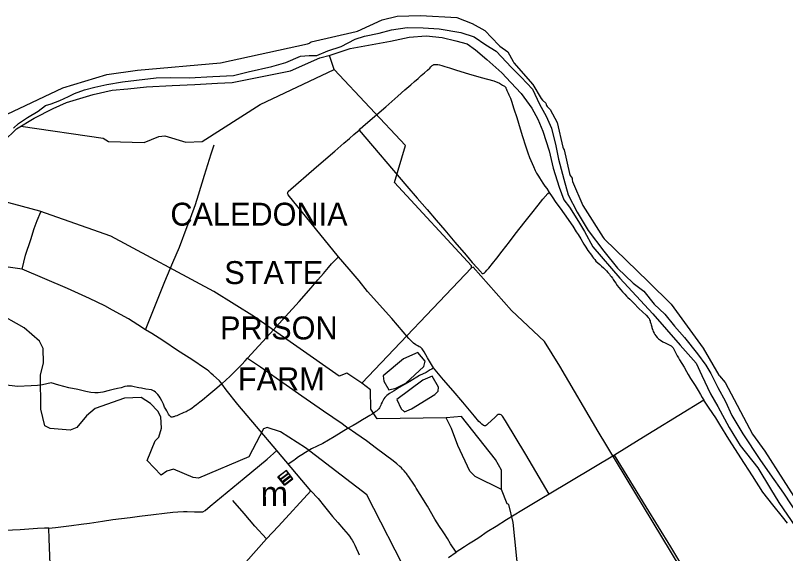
# Model space of a CAD drawing. Extents: x 2290615 to 2522933, y 819489 to 1012715.
# Drawn here: x 2450549 to 2464875, y 930978 to 940984 of the extents above; entities that cross this region are included whole.
import ezdxf

# ---------------------------------------------------------------- set-up
doc = ezdxf.new("R2010")
doc.units = 0
for name, color, linetype in [('Exist Boundary Political CountyLine', 7, 'Continuous'), ('Exist Civil Correctional or Penal Institution CELL', 7, 'Continuous'), ('Exist Civil Correctional or Penal Institution Label', 7, 'Continuous'), ('Exist Hydrographic Misc Water Feature', 7, 'Continuous'), ('Exist Hydrographic River Shore', 7, 'Continuous'), ('Exist Road Non-System Type 51', 7, 'Continuous'), ('Exist Road Secondary Type 51 Attributed', 7, 'Continuous'), ('Exist Survey Geodetic Marker Label', 7, 'Continuous')]:
    doc.layers.add(name, color=color, linetype=linetype)

msp = doc.modelspace()

# ---------------------------------------------------------------- linework, layer by layer
at = {"layer": 'Exist Boundary Political CountyLine'}
for points in [[(2456872, 940539), (2457040, 940597), (2457317, 940656), (2457543, 940714), (2457835, 940758), (2458134, 940751), (2458433, 940736), (2458834, 940663), (2459082, 940583), (2459301, 940437), (2459490, 940320), (2459775, 940013), (2459957, 939838), (2460169, 939612), (2460300, 939335), (2460424, 939109), (2460519, 938890), (2460599, 938561), (2460650, 938313), (2460752, 937941), (2460832, 937649), (2461000, 937328), (2461204, 936985), (2461496, 936598), (2461751, 936284), (2462043, 936007), (2462240, 935854), (2462430, 935613), (2462627, 935430), (2462809, 935204), (2462998, 934993), (2463239, 934693), (2463392, 934482), (2463487, 934328), (2463618, 934066), (2463757, 933803), (2463874, 933548), (2464078, 933205), (2464399, 932730), (2464581, 932464), (2464836, 932099), (2465121, 931668)], [(2450512, 938890), (2450607, 938977), (2450775, 939087), (2450971, 939203), (2451110, 939306), (2451212, 939342), (2451373, 939400), (2451540, 939473), (2451650, 939532), (2451832, 939597), (2452029, 939649), (2452248, 939700), (2452540, 939751), (2452802, 939780), (2453167, 939824), (2453437, 939831), (2453779, 939824), (2454224, 939846), (2454604, 939867), (2454881, 939933), (2455318, 940035), (2455581, 940108), (2455851, 940225), (2456011, 940240), (2456157, 940240), (2456361, 940327), (2456609, 940408), (2456872, 940539)]]:
    msp.add_lwpolyline(points, dxfattribs=at)
at = {"layer": 'Exist Civil Correctional or Penal Institution CELL'}
msp.add_lwpolyline([(2455588, 932526), (2455592, 932520), (2455442, 932404), (2455475, 932360), (2455620, 932473), (2455658, 932425), (2455513, 932312), (2455521, 932302), (2455666, 932414), (2455700, 932371), (2455554, 932258), (2455553, 932249), (2455709, 932370), (2455592, 932520), (2455587, 932516), (2455620, 932473), (2455628, 932463), (2455483, 932350), (2455554, 932258), (2455553, 932249), (2455432, 932405), (2455438, 932409)], close=True, dxfattribs=at)
at = {"layer": 'Exist Hydrographic Misc Water Feature'}
for p, q in [((2456476, 939977), (2456390, 940241)), ((2456993, 934145), (2459034, 936293))]:
    msp.add_line(p, q, dxfattribs=at)
for points in [[(2450649, 938923), (2452179, 938701), (2452280, 938637), (2452947, 938621), (2453220, 938734), (2453328, 938745), (2453722, 938627), (2454022, 938639), (2455103, 939330), (2456476, 939977)], [(2459034, 936293), (2459033, 936326), (2457600, 937880), (2457806, 938568), (2456476, 939977)], [(2456993, 934145), (2456715, 934334), (2456574, 934279), (2454998, 935380), (2454241, 935851), (2452325, 936879), (2451001, 937343), (2449198, 937829)], [(2467583, 924426), (2466194, 923989), (2466117, 924114), (2465848, 924835), (2465562, 925507), (2465509, 925695), (2465466, 925772), (2465232, 926366), (2465189, 926440), (2465180, 926509), (2464676, 927775), (2463264, 930143), (2463205, 930184), (2463101, 930409), (2462948, 930623), (2462913, 930723), (2461390, 933248), (2460679, 934460), (2460389, 934924), (2459780, 935497), (2459067, 936301), (2459034, 936293)], [(2457875, 930533), (2457084, 932070), (2455945, 932946), (2455482, 933239), (2455231, 933324), (2455164, 933298), (2454889, 932778), (2453954, 932382), (2453854, 932394), (2453493, 932547), (2453369, 932512), (2453262, 932436), (2452999, 932707), (2453151, 933075), (2453217, 933143), (2453264, 933312), (2453253, 933519), (2453201, 933628), (2453065, 933767), (2452889, 933881), (2452581, 933865), (2452034, 933676), (2451869, 933538), (2451689, 933320), (2451565, 933276), (2451198, 933303), (2451097, 933352), (2451025, 933661), (2451016, 934294), (2451070, 934526), (2451066, 934792), (2450997, 934927), (2450710, 935178), (2450180, 935471)], [(2457495, 934021), (2457628, 934056), (2457809, 934149), (2458146, 934455), (2458170, 934554), (2458034, 934719), (2457769, 934600), (2457391, 934286), (2457400, 934184), (2457495, 934021)], [(2457784, 933616), (2457917, 933667), (2458354, 933935), (2458412, 933999), (2458419, 934075), (2458299, 934274), (2458125, 934204), (2457647, 933840), (2457725, 933672), (2457784, 933616)], [(2458561, 933503), (2457278, 933483), (2457159, 933666), (2457153, 934023), (2456993, 934145)], [(2459590, 932170), (2459593, 932528), (2459482, 932727), (2458844, 933525), (2458561, 933503)], [(2459590, 932170), (2459103, 932412), (2459002, 932510), (2458778, 932990), (2458664, 933304), (2458561, 933503)], [(2460857, 927957), (2460847, 928032), (2460744, 928221), (2460743, 928313), (2460971, 928641), (2460950, 928900), (2460974, 928976), (2459934, 930493), (2459907, 930584), (2459809, 931555), (2459728, 931890), (2459695, 931905), (2459590, 932170)]]:
    msp.add_lwpolyline(points, dxfattribs=at)
at = {"layer": 'Exist Hydrographic River Shore'}
for points in [[(2450398, 939149), (2451431, 939637), (2452251, 939886), (2452822, 939967), (2454365, 940099), (2455984, 940453), (2456018, 940466), (2456035, 940478), (2456050, 940493), (2456889, 940684), (2456913, 940692), (2457373, 940903), (2457649, 940969), (2458082, 940984), (2458759, 940945), (2459043, 940836), (2459279, 940702)], [(2459279, 940702), (2459539, 940428), (2459558, 940411), (2459711, 940307), (2459809, 940126), (2459823, 940105), (2460173, 939701), (2460330, 939438), (2460354, 939409), (2460416, 939355), (2460422, 939328), (2460431, 939309), (2460443, 939292), (2460497, 939233), (2460627, 938993), (2460731, 938537), (2460744, 938504), (2460756, 938487), (2460855, 938043), (2460868, 938007), (2460904, 937959), (2460904, 937933), (2460911, 937893), (2461105, 937448), (2461481, 936852), (2461499, 936830), (2462327, 936028), (2462744, 935616), (2463340, 934796), (2463636, 934297), (2463648, 934281), (2463750, 934161), (2464259, 933196), (2464487, 932881), (2465169, 931819)], [(2456404, 940244), (2456776, 940368), (2457526, 940507), (2457875, 940580), (2458189, 940601), (2458487, 940572), (2458742, 940514), (2458954, 940456), (2459107, 940346), (2459318, 940164), (2459595, 939916), (2459762, 939734), (2459959, 939530), (2460155, 939261), (2460265, 939057), (2460359, 938831), (2460476, 938466), (2460549, 938146), (2460665, 937789), (2460753, 937556), (2460855, 937417), (2461022, 937155), (2461132, 936965), (2461132, 936965), (2461292, 936681), (2461794, 936098), (2462406, 935435), (2462916, 934852), (2463215, 934517), (2463317, 934291), (2463477, 933949), (2463616, 933715), (2463827, 933322), (2464031, 932987), (2464359, 932571), (2464592, 932185), (2464752, 931930), (2465058, 931478)], [(2450329, 938641), (2450569, 938874), (2450897, 939071), (2451254, 939253), (2451502, 939363), (2451997, 939516), (2452347, 939596), (2452638, 939618), (2452988, 939654), (2453468, 939683), (2453884, 939698), (2454306, 939727), (2454583, 939734), (2455668, 939953), (2456215, 940193), (2456404, 940244)]]:
    msp.add_lwpolyline(points, dxfattribs=at)
at = {"layer": 'Exist Road Non-System Type 51'}
msp.add_line((2461694, 932811), (2460480, 932086), dxfattribs=at)
for points in [[(2456943, 938852), (2456964, 938872), (2457014, 938916), (2457061, 938959), (2457437, 939281), (2457664, 939483), (2457796, 939600), (2457904, 939696), (2457971, 939753), (2458038, 939808), (2458098, 939865), (2458159, 939916), (2458213, 939964), (2458257, 940000), (2458275, 940026), (2458287, 940038), (2458293, 940044), (2458299, 940050), (2458313, 940060), (2458326, 940067), (2458331, 940068), (2458347, 940073), (2458367, 940073), (2458387, 940073), (2458405, 940071), (2458437, 940066), (2458479, 940052), (2458539, 940033), (2458621, 940007), (2458754, 939963), (2458980, 939895), (2459215, 939829), (2459450, 939765), (2459551, 939723), (2459610, 939689), (2459632, 939677), (2459649, 939666), (2459661, 939655), (2459669, 939644), (2459674, 939634), (2459679, 939623), (2459691, 939590), (2459713, 939537), (2459730, 939507), (2459756, 939444), (2459777, 939391), (2459823, 939245), (2459874, 939084), (2459940, 938876), (2459980, 938733), (2460037, 938560), (2460083, 938430), (2460113, 938340), (2460161, 938231), (2460185, 938175), (2460218, 938102), (2460244, 938052), (2460279, 937994), (2460299, 937962), (2460328, 937917), (2460362, 937867), (2460400, 937811), (2460434, 937764), (2460478, 937692)], [(2456557, 936496), (2455620, 937651), (2455614, 937668), (2455611, 937680), (2455614, 937692), (2455617, 937699), (2455623, 937707), (2456150, 938166), (2456488, 938461), (2456657, 938609), (2456765, 938698), (2456847, 938770), (2456943, 938852)], [(2456943, 938852), (2457831, 937809), (2458025, 937589), (2458209, 937376), (2458374, 937175), (2458535, 936992), (2458724, 936766), (2458932, 936525), (2459048, 936390), (2459143, 936284), (2459192, 936228), (2459210, 936209), (2459222, 936200), (2459234, 936188), (2459242, 936185), (2459246, 936184), (2459251, 936184), (2459261, 936189), (2459269, 936193), (2459273, 936197), (2459294, 936215), (2459321, 936245), (2459355, 936286), (2459426, 936372), (2459502, 936470), (2459603, 936598), (2459740, 936772), (2459843, 936914), (2460030, 937150), (2460158, 937306), (2460274, 937458), (2460362, 937568), (2460454, 937674), (2460478, 937692)], [(2452971, 935138), (2453168, 935637), (2453331, 936035), (2453478, 936393), (2453601, 936677), (2453745, 937058), (2453809, 937216), (2453897, 937469), (2453955, 937645), (2454066, 938015), (2454190, 938411), (2454246, 938577)], [(2460478, 937692), (2460532, 937611), (2460604, 937503), (2460681, 937398), (2460758, 937293), (2460917, 937063), (2460981, 936963), (2461017, 936913), (2461069, 936831), (2461125, 936730), (2461161, 936674), (2461200, 936615), (2461264, 936525), (2461284, 936498), (2461304, 936468), (2461325, 936446), (2461348, 936417), (2461384, 936385), (2461418, 936353), (2461450, 936324), (2461489, 936288), (2461514, 936266), (2461544, 936238), (2461568, 936207), (2461587, 936184), (2461597, 936172), (2461615, 936151), (2461634, 936128), (2461656, 936101), (2461671, 936072), (2461692, 936038), (2461717, 936006), (2461744, 935964), (2461776, 935925), (2461813, 935882), (2461844, 935845), (2461886, 935803), (2461916, 935767), (2461943, 935740), (2461976, 935710), (2462006, 935683), (2462053, 935632), (2462145, 935537), (2462284, 935408), (2462321, 935365), (2462336, 935346), (2462347, 935325), (2462355, 935303), (2462359, 935289), (2462368, 935257), (2462374, 935231), (2462385, 935192), (2462386, 935182), (2462393, 935162), (2462403, 935135), (2462415, 935108), (2462429, 935079), (2462442, 935054), (2462461, 935028), (2462486, 934998), (2462513, 934971), (2462547, 934947), (2462593, 934917), (2462635, 934898), (2462675, 934879), (2462711, 934861), (2462746, 934839), (2462765, 934823), (2462782, 934801), (2462794, 934781), (2462819, 934727), (2462839, 934692), (2462861, 934654), (2462883, 934619), (2462904, 934582), (2462944, 934514), (2462988, 934445), (2463034, 934363), (2463066, 934309), (2463108, 934231), (2463157, 934157), (2463191, 934106), (2463249, 934010), (2463293, 933939), (2463326, 933881), (2463357, 933831)], [(2450678, 936264), (2450740, 936528), (2450838, 936816), (2450899, 937025), (2450957, 937170), (2451021, 937334)], [(2450678, 936264), (2450329, 936313), (2450022, 936362), (2449832, 936387), (2449550, 936436), (2449404, 936443), (2449299, 936451), (2449010, 936502), (2448617, 936579), (2448508, 936601)], [(2454869, 934614), (2455291, 935069), (2455572, 935389), (2455830, 935663), (2456048, 935918), (2456174, 936069), (2456279, 936184), (2456372, 936295), (2456431, 936363), (2456557, 936496)], [(2458325, 934430), (2458217, 934618), (2458151, 934730), (2458113, 934786), (2458084, 934815), (2458061, 934825), (2458032, 934839), (2457995, 934861), (2457954, 934893), (2457911, 934932), (2457867, 934978), (2457549, 935346), (2457101, 935852), (2456945, 936049), (2456757, 936265), (2456557, 936496)], [(2452971, 935138), (2452826, 935231), (2452653, 935341), (2452358, 935503), (2452211, 935583), (2451929, 935718), (2451518, 935908), (2450678, 936264)], [(2454387, 934133), (2454374, 934155), (2454346, 934191), (2454228, 934298), (2454193, 934329), (2454171, 934346), (2454147, 934367), (2454115, 934395), (2454012, 934463), (2453905, 934538), (2453782, 934616), (2453683, 934681), (2453547, 934768), (2453326, 934913), (2453222, 934982), (2453087, 935067), (2452971, 935138)], [(2454387, 934133), (2454470, 934206), (2454538, 934271), (2454582, 934316), (2454638, 934369), (2454694, 934424), (2454759, 934491), (2454822, 934561), (2454869, 934614)], [(2454869, 934614), (2455111, 934449), (2455586, 934116), (2455877, 933910), (2456278, 933635), (2456625, 933398), (2456742, 933311)], [(2458325, 934430), (2458293, 934408), (2458264, 934392), (2458188, 934347), (2458066, 934287), (2457888, 934176), (2457689, 934064), (2457594, 934002), (2457549, 933977), (2457510, 933953), (2457482, 933936), (2457457, 933915), (2457438, 933899), (2457420, 933880), (2457401, 933853), (2457389, 933829), (2457374, 933795), (2457355, 933761), (2457347, 933736), (2457337, 933715), (2457323, 933691), (2457308, 933671), (2457287, 933647), (2457269, 933629), (2457250, 933617), (2457231, 933603), (2457211, 933586), (2457187, 933569), (2457141, 933544), (2457077, 933507), (2457004, 933464), (2456906, 933402), (2456834, 933359), (2456783, 933332), (2456742, 933311)], [(2460480, 932086), (2460042, 932822), (2459666, 933447), (2459612, 933536), (2459586, 933557), (2459567, 933564), (2459546, 933566), (2459526, 933562), (2459511, 933549), (2459473, 933514), (2459398, 933445), (2459339, 933389), (2459310, 933364), (2459291, 933354), (2459275, 933353), (2459258, 933361), (2459225, 933385), (2459202, 933407), (2459172, 933437), (2459088, 933533), (2458872, 933793), (2458690, 934007), (2458512, 934211), (2458325, 934430)], [(2454387, 934133), (2454337, 934090), (2454257, 934020), (2454149, 933929), (2454031, 933832), (2453982, 933793), (2453919, 933743), (2453877, 933710), (2453831, 933678), (2453798, 933656), (2453765, 933637), (2453726, 933614), (2453685, 933599), (2453647, 933584), (2453613, 933570), (2453579, 933554), (2453549, 933540), (2453521, 933531), (2453496, 933521), (2453485, 933519), (2453464, 933516), (2453447, 933517), (2453434, 933529), (2453416, 933544), (2453398, 933568), (2453384, 933595), (2453366, 933630), (2453349, 933663), (2453325, 933703), (2453303, 933755), (2453271, 933820), (2453243, 933871), (2453225, 933908), (2453201, 933936), (2453194, 933943), (2453186, 933951), (2453175, 933962), (2453167, 933969), (2453155, 933979), (2453128, 933997), (2453080, 934023), (2452973, 934038), (2452893, 934052), (2452847, 934061), (2452817, 934066), (2452761, 934080), (2452708, 934089), (2452669, 934094), (2452629, 934093), (2452585, 934084), (2452518, 934063), (2452449, 934050), (2452367, 934029), (2452293, 934008), (2452173, 933980), (2452089, 933966), (2452027, 933964), (2451953, 933973), (2451858, 933994), (2451710, 934026), (2451546, 934061), (2451360, 934108), (2451212, 934152), (2451052, 934117), (2450962, 934105), (2450840, 934096), (2450590, 934084), (2450337, 934117)], [(2456046, 932144), (2455413, 932894), (2455036, 933341), (2454689, 933747), (2454472, 934020), (2454387, 934133)], [(2463357, 933831), (2462422, 933262), (2462154, 933092), (2461694, 932811)], [(2464912, 931543), (2464815, 931662), (2464635, 931882), (2464450, 932122), (2464260, 932426), (2464043, 932756), (2463943, 932914), (2463818, 933108), (2463653, 933377), (2463575, 933504), (2463455, 933683), (2463357, 933831)], [(2456742, 933311), (2456478, 933150), (2456268, 933028), (2456059, 932924), (2455944, 932858), (2455875, 932816), (2455814, 932779), (2455758, 932734), (2455726, 932710), (2455625, 932643)], [(2458749, 931002), (2458645, 931161), (2458584, 931256), (2458528, 931348), (2458491, 931402), (2458438, 931482), (2458351, 931621), (2458213, 931859), (2458078, 932078), (2458005, 932197), (2457983, 932231), (2457922, 932324), (2457904, 932350), (2457867, 932408), (2457845, 932436), (2457834, 932451), (2457821, 932467), (2457813, 932477), (2457778, 932515), (2457748, 932548), (2457728, 932575), (2457698, 932600), (2457645, 932648), (2457574, 932700), (2457267, 932933), (2457080, 933072), (2456880, 933211), (2456742, 933311)], [(2451170, 931453), (2451295, 931465), (2451445, 931482), (2451592, 931501), (2451774, 931528), (2451930, 931547), (2452169, 931584), (2452360, 931613), (2452522, 931633), (2452681, 931651), (2452859, 931675), (2453118, 931704), (2453320, 931728), (2453480, 931748), (2453573, 931755), (2453675, 931759), (2453744, 931759), (2453879, 931757), (2453973, 931753), (2454012, 931753), (2454037, 931757), (2454077, 931779), (2454174, 931859), (2454802, 932383), (2455230, 932736), (2455413, 932894)], [(2464131, 928811), (2463892, 929183), (2463413, 929988), (2462740, 931107), (2462283, 931850), (2461694, 932811)], [(2455445, 931486), (2456046, 932144)], [(2456046, 932144), (2456178, 932001), (2456299, 931852), (2456450, 931667), (2456548, 931555), (2456651, 931431), (2456740, 931336), (2456765, 931302), (2456797, 931255), (2456816, 931228), (2456838, 931182), (2456863, 931133), (2456887, 931078), (2456924, 931001), (2456943, 930954)], [(2460480, 932086), (2460342, 932000), (2459969, 931777), (2459687, 931604), (2459493, 931483), (2459327, 931382), (2459170, 931273), (2459073, 931209), (2458978, 931153), (2458904, 931103), (2458817, 931050), (2458749, 931002)], [(2455222, 931250), (2455005, 931491), (2454803, 931726), (2454594, 931964)], [(2451170, 931453), (2451088, 931450), (2450958, 931446), (2450641, 931423), (2450201, 931401)], [(2451010, 926817), (2451049, 926827), (2451090, 926838), (2451116, 926849), (2451141, 926865), (2451183, 926907), (2451209, 926936), (2451221, 926953), (2451239, 926973), (2451273, 927016), (2451289, 927051), (2451294, 927097), (2451273, 927857), (2451263, 928287), (2451250, 928781), (2451233, 929451), (2451219, 929906), (2451202, 930623), (2451180, 931250), (2451170, 931453)], [(2458606, 930907), (2458749, 931002)]]:
    msp.add_lwpolyline(points, dxfattribs=at)
at = {"layer": 'Exist Road Secondary Type 51 Attributed'}
msp.add_lwpolyline([(2450518, 926129), (2450725, 926362), (2450920, 926570), (2451053, 926705), (2451148, 926809), (2451289, 926958), (2451526, 927223), (2452067, 927806), (2452447, 928222), (2452669, 928467), (2453231, 929081), (2453756, 929649), (2454438, 930389), (2454833, 930820), (2455222, 931250), (2455445, 931486)], dxfattribs=at)

# ---------------------------------------------------------------- texts
at = {"layer": 'Exist Civil Correctional or Penal Institution Label'}
for s, p in [('CALEDONIA', (2453432, 937075)), ('STATE', (2454435, 935989)), ('PRISON', (2454356, 934960)), ('FARM', (2454688, 934013))]:
    msp.add_text(s, height=426.5, rotation=360, dxfattribs=at).set_placement(p)
at = {"layer": 'Exist Survey Geodetic Marker Label'}
msp.add_text('m', height=459, rotation=0.5713, dxfattribs=at).set_placement((2455113, 931860))

doc.saveas('drawing.dxf')
